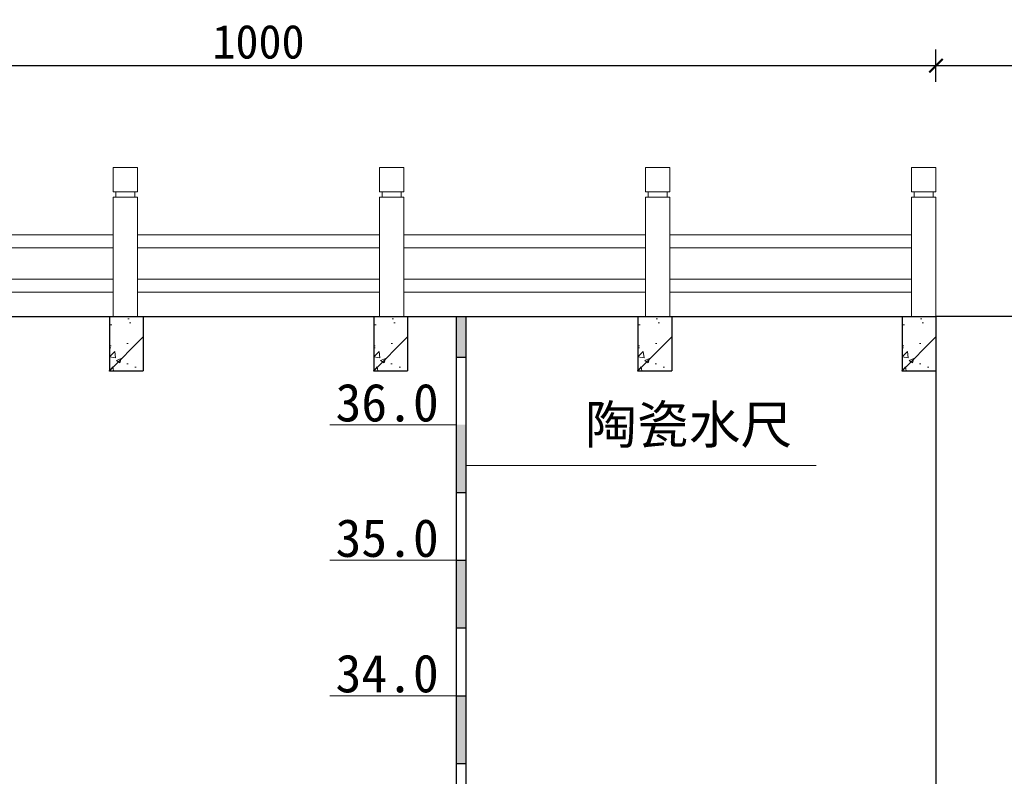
# Model space of a CAD drawing. Extents: x -27255 to 1448651, y 31034 to 8081248.
# Tile 273 of 580: x 583483 to 583555, y 3865104 to 3865160. Entities that reach past the tile are written whole.
import ezdxf

# ---------------------------------------------------------------- set-up
doc = ezdxf.new("R2010")
doc.units = 0
doc.header["$PDMODE"] = 32
doc.header["$PDSIZE"] = 0.2
doc.layers.get('0').update_dxf_attribs({"linetype": 'CONTINUOUS'})
doc.layers.get('Defpoints').update_dxf_attribs({"linetype": 'CONTINUOUS'})
for name, color, linetype, lineweight in [('0.09标注线', 3, 'CONTINUOUS', 9), ('0.13填充', 8, 'CONTINUOUS', 9), ('0.13文字', 3, 'CONTINUOUS', 13), ('0.30粗线', 7, 'CONTINUOUS', 30)]:
    doc.layers.add(name, color=color, linetype=linetype, lineweight=lineweight)
doc.layers.add('设计线', color=11, linetype='CONTINUOUS')
doc.styles.add('-仿宋_GB2312', font='FangSong_GB2312.ttf')
doc.dimstyles.new('副本 (3) (2) STANDARD', dxfattribs={"dimtxt": 2.5, "dimasz": 1, "dimexe": 1.2, "dimexo": 1, "dimgap": 0.5, "dimtad": 1, "dimdec": 1, "dimzin": 0, "dimdsep": 46, "dimtxsty": '-仿宋_GB2312', "dimblk": 'ARCHTICK', "dimcen": 0.09, "dimadec": 0, "dimazin": 0, "dimtfac": 1, "dimtdec": 1, "dimtix": 1, "dimtmove": 2, "dimatfit": 3, "dimfxl": 1.2, "dimfxlon": 1, "dimtolj": 1, "dimtzin": 0, "dimarcsym": 0})

# ---------------------------------------------------------------- blocks, each defined once
blk = doc.blocks.new('_ARCHTICK')
at = {"color": 0, "linetype": 'ByBlock', "const_width": 0.15}
blk.add_lwpolyline([(-0.5, -0.5), (0.5, 0.5)], dxfattribs=at)
blk = doc.blocks.new('*D2870')
at = {"layer": '0.09标注线', "color": 0, "lineweight": -2}
for p, q in [((583450.278, 3865155.671), (583450.278, 3865157.974)), ((583550.278, 3865155.574), (583550.278, 3865157.974)), ((583450.278, 3865156.774), (583550.278, 3865156.774))]:
    blk.add_line(p, q, dxfattribs=at)
at = {"layer": 'Defpoints', "color": 0, "lineweight": 13}
for p in [(583550.278, 3865156.774), (583450.278, 3865138.242, 5.776), (583550.278, 3865138.242)]:
    blk.add_point(p, dxfattribs=at)
at = {"layer": '0.09标注线', "color": 0, "lineweight": -2, "rotation": 180}
blk.add_blockref('_ARCHTICK', (583450.278, 3865156.774), dxfattribs=at)
at = {"layer": '0.09标注线', "color": 0, "lineweight": -2}
blk.add_blockref('_ARCHTICK', (583550.278, 3865156.774), dxfattribs=at)
at = {"layer": '0.09标注线', "color": 0, "insert": (583500.278, 3865158.524), "char_height": 2.5, "attachment_point": 5, "style": '-仿宋_GB2312'}
blk.add_mtext('\\A1;1000', dxfattribs=at)

msp = doc.modelspace()

# ---------------------------------------------------------------- hatches: boundary and pattern name
at = {"layer": '0.13填充', "ltscale": 0.005}
h = msp.add_hatch(dxfattribs=at)
h.set_pattern_fill('ANSI31', color=256, scale=13, style=0)
h.set_pattern_definition([(45, (583489.28, 3865134.25), (-29.186, 29.186), [])])
h.paths.add_polyline_path([(583489.27839, 3865136.24871), (583489.27839, 3865134.24871), (583491.77839, 3865134.24871), (583491.77839, 3865136.24871)])
h.paths.add_polyline_path([(583491.77839, 3865136.24871), (583491.77839, 3865137.25602), (583489.27839, 3865137.25602), (583489.27839, 3865136.24871)])
h.paths.add_polyline_path([(583491.77839, 3865137.25602), (583491.77839, 3865138.24871), (583489.27839, 3865138.24871), (583489.27839, 3865137.25602)])
h = msp.add_hatch(dxfattribs=at)
h.set_pattern_fill('ANSI31', color=256, scale=13, style=0)
h.set_pattern_definition([(45, (583508.78, 3865134.25), (-29.186, 29.186), [])])
h.paths.add_polyline_path([(583508.77839, 3865136.24871), (583508.77839, 3865134.24871), (583511.27839, 3865134.24871), (583511.27839, 3865136.24871)])
h.paths.add_polyline_path([(583511.27839, 3865136.24871), (583511.27839, 3865137.25602), (583508.77839, 3865137.25602), (583508.77839, 3865136.24871)])
h.paths.add_polyline_path([(583511.27839, 3865137.25602), (583511.27839, 3865138.24871), (583508.77839, 3865138.24871), (583508.77839, 3865137.25602)])
at = {"layer": '0.13填充'}
for points in [[(583515.5734, 3865138.24871), (583514.8734, 3865138.24871), (583514.8734, 3865135.25602), (583515.5734, 3865135.25602)], [(583515.5734, 3865130.25602), (583514.8734, 3865130.25602), (583514.8734, 3865125.25602), (583515.5734, 3865125.25602)], [(583515.5734, 3865120.25602), (583514.8734, 3865120.25602), (583514.8734, 3865115.25602), (583515.5734, 3865115.25602)], [(583515.5734, 3865110.25602), (583514.8734, 3865110.25602), (583514.8734, 3865105.25602), (583515.5734, 3865105.25602)]]:
    msp.add_hatch(color=256, dxfattribs=at).paths.add_polyline_path(points)
at = {"layer": '0.13填充', "ltscale": 0.005}
h = msp.add_hatch(dxfattribs=at)
h.set_pattern_fill('ANSI31', color=256, scale=13, style=0)
h.set_pattern_definition([(45, (583528.28, 3865134.25), (-29.186, 29.186), [])])
h.paths.add_polyline_path([(583528.27839, 3865136.24871), (583528.27839, 3865134.24871), (583530.77839, 3865134.24871), (583530.77839, 3865136.24871)])
h.paths.add_polyline_path([(583530.77839, 3865136.24871), (583530.77839, 3865137.25602), (583528.27839, 3865137.25602), (583528.27839, 3865136.24871)])
h.paths.add_polyline_path([(583530.77839, 3865137.25602), (583530.77839, 3865138.24871), (583528.27839, 3865138.24871), (583528.27839, 3865137.25602)])
h = msp.add_hatch(dxfattribs=at)
h.set_pattern_fill('ANSI31', color=256, scale=13, style=0)
h.set_pattern_definition([(45, (583547.78, 3865134.25), (-29.186, 29.186), [])])
h.paths.add_polyline_path([(583547.77839, 3865136.24871), (583547.77839, 3865134.24871), (583550.27839, 3865134.24871), (583550.27839, 3865136.24871)])
h.paths.add_polyline_path([(583550.27839, 3865136.24871), (583550.27839, 3865137.25602), (583547.77839, 3865137.25602), (583547.77839, 3865136.24871)])
h.paths.add_polyline_path([(583550.27839, 3865137.25602), (583550.27839, 3865138.24871), (583547.77839, 3865138.24871), (583547.77839, 3865137.25602)])
at = {"layer": '0.13文字', "linetype": 'Continuous', "lineweight": 13}
h = msp.add_hatch(dxfattribs=at)
h.set_pattern_fill('AR-CONC', color=256, scale=0.02, style=0)
h.set_pattern_definition([(50, (583489.2784, 3865134.2487), (3.6437, -0.3188), [0.381, -4.191]), (355, (583489.2784, 3865134.2487), (-0.705, 3.821), [0.3048, -3.3528]), (100.45, (583489.582, 3865134.222), (2.9389, 3.5023), [0.3238, -3.5618]), (46.18, (583489.2784, 3865135.2647), (5.4216, -0.841), [0.5715, -6.2865]), (96.64, (583489.73, 3865135.1946), (4.748, 4.9485), [0.4857, -5.3427]), (351.18, (583489.2784, 3865135.2647), (4.748, 4.9485), [0.4572, -5.0292]), (21, (583489.7864, 3865135.0107), (3.0323, -2.0453), [0.381, -4.191]), (326, (583489.7864, 3865135.0107), (1.236, 3.6838), [0.3048, -3.3528]), (71.45, (583490.039, 3865134.8403), (4.2683, 1.6385), [0.3238, -3.5618]), (37.5, (583489.2784, 3865134.2487), (0.06177, 1.6911), [0, -3.31216, 0, -3.4036, 0, -3.3655]), (7.5, (583489.2784, 3865134.2487), (1.3364, 2.0036), [0, -1.94056, 0, -3.23596, 0, -1.2827]), (327.5, (583488.1456, 3865134.2487), (2.7118, -0.11457), [0, -1.27, 0, -3.9624, 0, -5.2578]), (317.5, (583487.6376, 3865134.2487), (2.9626, 0.5085), [0, -1.651, 0, -2.63144, 0, -3.7338])])
h.paths.add_polyline_path([(583491.77839, 3865136.24871), (583489.27839, 3865136.24871), (583489.27839, 3865134.24871), (583491.77839, 3865134.24871)])
h.paths.add_polyline_path([(583491.77839, 3865137.25602), (583489.27839, 3865137.25602), (583489.27839, 3865136.24871), (583491.77839, 3865136.24871)])
h.paths.add_polyline_path([(583491.77839, 3865138.24871), (583489.27839, 3865138.24871), (583489.27839, 3865137.25602), (583491.77839, 3865137.25602)])
h = msp.add_hatch(dxfattribs=at)
h.set_pattern_fill('AR-CONC', color=256, scale=0.02, style=0)
h.set_pattern_definition([(50, (583508.7784, 3865134.2487), (3.6437, -0.3188), [0.381, -4.191]), (355, (583508.7784, 3865134.2487), (-0.705, 3.821), [0.3048, -3.3528]), (100.45, (583509.082, 3865134.222), (2.9389, 3.5023), [0.3238, -3.5618]), (46.18, (583508.7784, 3865135.2647), (5.4216, -0.841), [0.5715, -6.2865]), (96.64, (583509.23, 3865135.1946), (4.748, 4.9485), [0.4857, -5.3427]), (351.18, (583508.7784, 3865135.2647), (4.748, 4.9485), [0.4572, -5.0292]), (21, (583509.2864, 3865135.0107), (3.0323, -2.0453), [0.381, -4.191]), (326, (583509.2864, 3865135.0107), (1.236, 3.6838), [0.3048, -3.3528]), (71.45, (583509.539, 3865134.8403), (4.2683, 1.6385), [0.3238, -3.5618]), (37.5, (583508.7784, 3865134.2487), (0.06177, 1.6911), [0, -3.31216, 0, -3.4036, 0, -3.3655]), (7.5, (583508.7784, 3865134.2487), (1.3364, 2.0036), [0, -1.94056, 0, -3.23596, 0, -1.2827]), (327.5, (583507.6456, 3865134.2487), (2.7118, -0.11457), [0, -1.27, 0, -3.9624, 0, -5.2578]), (317.5, (583507.1376, 3865134.2487), (2.9626, 0.5085), [0, -1.651, 0, -2.63144, 0, -3.7338])])
h.paths.add_polyline_path([(583511.27839, 3865136.24871), (583508.77839, 3865136.24871), (583508.77839, 3865134.24871), (583511.27839, 3865134.24871)])
h.paths.add_polyline_path([(583511.27839, 3865137.25602), (583508.77839, 3865137.25602), (583508.77839, 3865136.24871), (583511.27839, 3865136.24871)])
h.paths.add_polyline_path([(583511.27839, 3865138.24871), (583508.77839, 3865138.24871), (583508.77839, 3865137.25602), (583511.27839, 3865137.25602)])
h = msp.add_hatch(dxfattribs=at)
h.set_pattern_fill('AR-CONC', color=256, scale=0.02, style=0)
h.set_pattern_definition([(50, (583528.2784, 3865134.2487), (3.6437, -0.3188), [0.381, -4.191]), (355, (583528.2784, 3865134.2487), (-0.705, 3.821), [0.3048, -3.3528]), (100.45, (583528.582, 3865134.222), (2.9389, 3.5023), [0.3238, -3.5618]), (46.18, (583528.2784, 3865135.2647), (5.4216, -0.841), [0.5715, -6.2865]), (96.64, (583528.73, 3865135.1946), (4.748, 4.9485), [0.4857, -5.3427]), (351.18, (583528.2784, 3865135.2647), (4.748, 4.9485), [0.4572, -5.0292]), (21, (583528.7864, 3865135.0107), (3.0323, -2.0453), [0.381, -4.191]), (326, (583528.7864, 3865135.0107), (1.236, 3.6838), [0.3048, -3.3528]), (71.45, (583529.039, 3865134.8403), (4.2683, 1.6385), [0.3238, -3.5618]), (37.5, (583528.2784, 3865134.2487), (0.06177, 1.6911), [0, -3.31216, 0, -3.4036, 0, -3.3655]), (7.5, (583528.2784, 3865134.2487), (1.3364, 2.0036), [0, -1.94056, 0, -3.23596, 0, -1.2827]), (327.5, (583527.1456, 3865134.2487), (2.7118, -0.11457), [0, -1.27, 0, -3.9624, 0, -5.2578]), (317.5, (583526.6376, 3865134.2487), (2.9626, 0.5085), [0, -1.651, 0, -2.63144, 0, -3.7338])])
h.paths.add_polyline_path([(583530.77839, 3865136.24871), (583528.27839, 3865136.24871), (583528.27839, 3865134.24871), (583530.77839, 3865134.24871)])
h.paths.add_polyline_path([(583530.77839, 3865137.25602), (583528.27839, 3865137.25602), (583528.27839, 3865136.24871), (583530.77839, 3865136.24871)])
h.paths.add_polyline_path([(583530.77839, 3865138.24871), (583528.27839, 3865138.24871), (583528.27839, 3865137.25602), (583530.77839, 3865137.25602)])
h = msp.add_hatch(dxfattribs=at)
h.set_pattern_fill('AR-CONC', color=256, scale=0.02, style=0)
h.set_pattern_definition([(50, (583547.7784, 3865134.2487), (3.6437, -0.3188), [0.381, -4.191]), (355, (583547.7784, 3865134.2487), (-0.705, 3.821), [0.3048, -3.3528]), (100.45, (583548.082, 3865134.222), (2.9389, 3.5023), [0.3238, -3.5618]), (46.18, (583547.7784, 3865135.2647), (5.4216, -0.841), [0.5715, -6.2865]), (96.64, (583548.23, 3865135.1946), (4.748, 4.9485), [0.4857, -5.3427]), (351.18, (583547.7784, 3865135.2647), (4.748, 4.9485), [0.4572, -5.0292]), (21, (583548.2864, 3865135.0107), (3.0323, -2.0453), [0.381, -4.191]), (326, (583548.2864, 3865135.0107), (1.236, 3.6838), [0.3048, -3.3528]), (71.45, (583548.539, 3865134.8403), (4.2683, 1.6385), [0.3238, -3.5618]), (37.5, (583547.7784, 3865134.2487), (0.06177, 1.6911), [0, -3.31216, 0, -3.4036, 0, -3.3655]), (7.5, (583547.7784, 3865134.2487), (1.3364, 2.0036), [0, -1.94056, 0, -3.23596, 0, -1.2827]), (327.5, (583546.6456, 3865134.2487), (2.7118, -0.11457), [0, -1.27, 0, -3.9624, 0, -5.2578]), (317.5, (583546.1376, 3865134.2487), (2.9626, 0.5085), [0, -1.651, 0, -2.63144, 0, -3.7338])])
h.paths.add_polyline_path([(583550.27839, 3865136.24871), (583547.77839, 3865136.24871), (583547.77839, 3865134.24871), (583550.27839, 3865134.24871)])
h.paths.add_polyline_path([(583550.27839, 3865137.25602), (583547.77839, 3865137.25602), (583547.77839, 3865136.24871), (583550.27839, 3865136.24871)])
h.paths.add_polyline_path([(583550.27839, 3865138.24871), (583547.77839, 3865138.24871), (583547.77839, 3865137.25602), (583550.27839, 3865137.25602)])

# ---------------------------------------------------------------- linework, layer by layer
at = {"layer": '0.09标注线'}
for p, q in [((583505.54337, 3865130.25602, 5.05357), (583514.8734, 3865130.25602, 5.05357)), ((583515.5734, 3865127.25043, 5.05357), (583541.4436, 3865127.25043, 5.05357)), ((583505.54337, 3865120.25602), (583514.8734, 3865120.25602)), ((583505.54337, 3865110.25602), (583514.8734, 3865110.25602))]:
    msp.add_line(p, q, dxfattribs=at)
at = {"layer": '0.30粗线'}
for p, q in [((583450.27839, 3865138.24871, 5.77632), (583550.27839, 3865138.24871, 5.77632)), ((583489.27839, 3865138.24871), (583489.27839, 3865134.24871)), ((583491.77839, 3865138.24871, 5.77632), (583491.77839, 3865134.24871, 5.77632)), ((583508.77839, 3865138.24871), (583508.77839, 3865134.24871)), ((583511.27839, 3865138.24871, 5.77632), (583511.27839, 3865134.24871, 5.77632)), ((583514.8734, 3865138.24871), (583514.8734, 3865098.25602)), ((583515.5734, 3865138.24871), (583515.5734, 3865098.25602)), ((583528.27839, 3865138.24871), (583528.27839, 3865134.24871)), ((583530.77839, 3865138.24871, 5.77632), (583530.77839, 3865134.24871, 5.77632)), ((583547.77839, 3865138.24871), (583547.77839, 3865134.24871)), ((583550.27839, 3865138.24871), (583550.27839, 3865088.25602)), ((583707.64239, 3865138.24871, 5.05357), (583550.27839, 3865138.24871, 5.05357)), ((583514.8734, 3865135.25602, 10.10715), (583515.5734, 3865135.25602, 10.10715)), ((583489.27839, 3865134.24871, 5.77632), (583491.77839, 3865134.24871, 5.77632)), ((583508.77839, 3865134.24871, 5.77632), (583511.27839, 3865134.24871, 5.77632)), ((583528.27839, 3865134.24871, 5.77632), (583530.77839, 3865134.24871, 5.77632)), ((583547.77839, 3865134.24871, 5.77632), (583550.27839, 3865134.24871, 5.77632)), ((583514.8734, 3865125.25602, 5.05357), (583515.5734, 3865125.25602, 5.05357)), ((583514.8734, 3865120.25602), (583515.5734, 3865120.25602)), ((583514.8734, 3865115.25602), (583515.5734, 3865115.25602)), ((583514.8734, 3865110.25602), (583515.5734, 3865110.25602)), ((583514.8734, 3865105.25602), (583515.5734, 3865105.25602))]:
    msp.add_line(p, q, dxfattribs=at)
at = {"layer": '设计线', "linetype": 'Continuous', "lineweight": 13}
for p, q in [((583489.55839, 3865147.45602, 5.05357), (583489.55839, 3865149.25602, 5.05357)), ((583489.55839, 3865149.25602, 5.05357), (583491.35839, 3865149.25602, 5.05357)), ((583489.55839, 3865147.45602, 5.05357), (583489.55839, 3865149.25602, 5.05357)), ((583489.55839, 3865149.25602, 5.05357), (583491.35839, 3865149.25602, 5.05357)), ((583489.55839, 3865147.45602, 5.05357), (583489.55839, 3865149.25602, 5.05357)), ((583489.55839, 3865149.25602, 5.05357), (583491.35839, 3865149.25602, 5.05357)), ((583491.35839, 3865147.45602, 5.05357), (583491.35839, 3865149.25602, 5.05357)), ((583491.35839, 3865147.45602, 5.05357), (583491.35839, 3865149.25602, 5.05357)), ((583491.35839, 3865147.45602, 5.05357), (583491.35839, 3865149.25602, 5.05357)), ((583491.35839, 3865147.45602, 5.05357), (583491.35839, 3865149.25602, 5.05357)), ((583491.35839, 3865147.45602, 5.05357), (583491.35839, 3865149.25602, 5.05357)), ((583491.35839, 3865147.45602, 5.05357), (583491.35839, 3865149.25602, 5.05357)), ((583509.19839, 3865147.45602, 5.05357), (583509.19839, 3865149.25602, 5.05357)), ((583509.19839, 3865149.25602, 5.05357), (583510.99839, 3865149.25602, 5.05357)), ((583509.19839, 3865147.45602, 5.05357), (583509.19839, 3865149.25602, 5.05357)), ((583509.19839, 3865149.25602, 5.05357), (583510.99839, 3865149.25602, 5.05357)), ((583509.19839, 3865147.45602, 5.05357), (583509.19839, 3865149.25602, 5.05357)), ((583509.19839, 3865149.25602, 5.05357), (583510.99839, 3865149.25602, 5.05357)), ((583510.99839, 3865147.45602, 5.05357), (583510.99839, 3865149.25602, 5.05357)), ((583510.99839, 3865147.45602, 5.05357), (583510.99839, 3865149.25602, 5.05357)), ((583510.99839, 3865147.45602, 5.05357), (583510.99839, 3865149.25602, 5.05357)), ((583510.99839, 3865147.45602, 5.05357), (583510.99839, 3865149.25602, 5.05357)), ((583510.99839, 3865147.45602, 5.05357), (583510.99839, 3865149.25602, 5.05357)), ((583510.99839, 3865147.45602, 5.05357), (583510.99839, 3865149.25602, 5.05357)), ((583528.83839, 3865147.45602, 5.05357), (583528.83839, 3865149.25602, 5.05357)), ((583528.83839, 3865149.25602, 5.05357), (583530.63839, 3865149.25602, 5.05357)), ((583528.83839, 3865147.45602, 5.05357), (583528.83839, 3865149.25602, 5.05357)), ((583528.83839, 3865149.25602, 5.05357), (583530.63839, 3865149.25602, 5.05357)), ((583528.83839, 3865147.45602, 5.05357), (583528.83839, 3865149.25602, 5.05357)), ((583528.83839, 3865149.25602, 5.05357), (583530.63839, 3865149.25602, 5.05357)), ((583530.63839, 3865147.45602, 5.05357), (583530.63839, 3865149.25602, 5.05357)), ((583530.63839, 3865147.45602, 5.05357), (583530.63839, 3865149.25602, 5.05357)), ((583530.63839, 3865147.45602, 5.05357), (583530.63839, 3865149.25602, 5.05357)), ((583530.63839, 3865147.45602, 5.05357), (583530.63839, 3865149.25602, 5.05357)), ((583530.63839, 3865147.45602, 5.05357), (583530.63839, 3865149.25602, 5.05357)), ((583530.63839, 3865147.45602, 5.05357), (583530.63839, 3865149.25602, 5.05357)), ((583548.47839, 3865147.45602, 5.05357), (583548.47839, 3865149.25602, 5.05357)), ((583548.47839, 3865149.25602, 5.05357), (583550.27839, 3865149.25602, 5.05357)), ((583548.47839, 3865147.45602, 5.05357), (583548.47839, 3865149.25602, 5.05357)), ((583548.47839, 3865149.25602, 5.05357), (583550.27839, 3865149.25602, 5.05357)), ((583548.47839, 3865147.45602, 5.05357), (583548.47839, 3865149.25602, 5.05357)), ((583548.47839, 3865149.25602, 5.05357), (583550.27839, 3865149.25602, 5.05357)), ((583550.27839, 3865147.45602, 5.05357), (583550.27839, 3865149.25602, 5.05357)), ((583550.27839, 3865147.45602, 5.05357), (583550.27839, 3865149.25602, 5.05357)), ((583550.27839, 3865147.45602, 5.05357), (583550.27839, 3865149.25602, 5.05357)), ((583550.27839, 3865147.45602, 5.05357), (583550.27839, 3865149.25602, 5.05357)), ((583550.27839, 3865147.45602, 5.05357), (583550.27839, 3865149.25602, 5.05357)), ((583550.27839, 3865147.45602, 5.05357), (583550.27839, 3865149.25602, 5.05357)), ((583489.55839, 3865147.45602, 5.05357), (583491.35839, 3865147.45602, 5.05357)), ((583489.55839, 3865147.45602, 5.05357), (583491.35839, 3865147.45602, 5.05357)), ((583489.55839, 3865147.45602, 5.05357), (583491.35839, 3865147.45602, 5.05357)), ((583489.75839, 3865147.05602, 5.05357), (583489.75839, 3865147.45602, 5.05357)), ((583489.75839, 3865147.05602, 5.05357), (583489.75839, 3865147.45602, 5.05357)), ((583489.75839, 3865147.05602, 5.05357), (583489.75839, 3865147.45602, 5.05357)), ((583491.15839, 3865147.05602, 5.05357), (583491.15839, 3865147.45602, 5.05357)), ((583491.15839, 3865147.05602, 5.05357), (583491.15839, 3865147.45602, 5.05357)), ((583491.15839, 3865147.05602, 5.05357), (583491.15839, 3865147.45602, 5.05357)), ((583509.19839, 3865147.45602, 5.05357), (583510.99839, 3865147.45602, 5.05357)), ((583509.19839, 3865147.45602, 5.05357), (583510.99839, 3865147.45602, 5.05357)), ((583509.19839, 3865147.45602, 5.05357), (583510.99839, 3865147.45602, 5.05357)), ((583509.39839, 3865147.05602, 5.05357), (583509.39839, 3865147.45602, 5.05357)), ((583509.39839, 3865147.05602, 5.05357), (583509.39839, 3865147.45602, 5.05357)), ((583509.39839, 3865147.05602, 5.05357), (583509.39839, 3865147.45602, 5.05357)), ((583510.79839, 3865147.05602, 5.05357), (583510.79839, 3865147.45602, 5.05357)), ((583510.79839, 3865147.05602, 5.05357), (583510.79839, 3865147.45602, 5.05357)), ((583510.79839, 3865147.05602, 5.05357), (583510.79839, 3865147.45602, 5.05357)), ((583528.83839, 3865147.45602, 5.05357), (583530.63839, 3865147.45602, 5.05357)), ((583528.83839, 3865147.45602, 5.05357), (583530.63839, 3865147.45602, 5.05357)), ((583528.83839, 3865147.45602, 5.05357), (583530.63839, 3865147.45602, 5.05357)), ((583529.03839, 3865147.05602, 5.05357), (583529.03839, 3865147.45602, 5.05357)), ((583529.03839, 3865147.05602, 5.05357), (583529.03839, 3865147.45602, 5.05357)), ((583529.03839, 3865147.05602, 5.05357), (583529.03839, 3865147.45602, 5.05357)), ((583530.43839, 3865147.05602, 5.05357), (583530.43839, 3865147.45602, 5.05357)), ((583530.43839, 3865147.05602, 5.05357), (583530.43839, 3865147.45602, 5.05357)), ((583530.43839, 3865147.05602, 5.05357), (583530.43839, 3865147.45602, 5.05357)), ((583548.47839, 3865147.45602, 5.05357), (583550.27839, 3865147.45602, 5.05357)), ((583548.47839, 3865147.45602, 5.05357), (583550.27839, 3865147.45602, 5.05357)), ((583548.47839, 3865147.45602, 5.05357), (583550.27839, 3865147.45602, 5.05357)), ((583548.67839, 3865147.05602, 5.05357), (583548.67839, 3865147.45602, 5.05357)), ((583548.67839, 3865147.05602, 5.05357), (583548.67839, 3865147.45602, 5.05357)), ((583548.67839, 3865147.05602, 5.05357), (583548.67839, 3865147.45602, 5.05357)), ((583550.07839, 3865147.05602, 5.05357), (583550.07839, 3865147.45602, 5.05357)), ((583550.07839, 3865147.05602, 5.05357), (583550.07839, 3865147.45602, 5.05357)), ((583550.07839, 3865147.05602, 5.05357), (583550.07839, 3865147.45602, 5.05357)), ((583489.55839, 3865147.05602, 5.05357), (583491.35839, 3865147.05602, 5.05357)), ((583489.55839, 3865147.05602, 5.05357), (583489.55839, 3865138.24871, 5.05357)), ((583489.55839, 3865147.05602, 5.05357), (583491.35839, 3865147.05602, 5.05357)), ((583489.55839, 3865147.05602, 5.05357), (583489.55839, 3865138.24871, 5.05357)), ((583489.55839, 3865147.05602, 5.05357), (583491.35839, 3865147.05602, 5.05357)), ((583489.55839, 3865147.05602, 5.05357), (583489.55839, 3865138.24871, 5.05357)), ((583491.35839, 3865147.05602, 5.05357), (583491.35839, 3865138.24871, 5.05357)), ((583491.35839, 3865147.05602, 5.05357), (583491.35839, 3865138.24871, 5.05357)), ((583491.35839, 3865147.05602, 5.05357), (583491.35839, 3865138.24871, 5.05357)), ((583491.35839, 3865138.24871, 5.05357), (583491.35839, 3865147.05602, 5.05357)), ((583491.35839, 3865138.24871, 5.05357), (583491.35839, 3865147.05602, 5.05357)), ((583491.35839, 3865138.24871, 5.05357), (583491.35839, 3865147.05602, 5.05357)), ((583509.19839, 3865147.05602, 5.05357), (583510.99839, 3865147.05602, 5.05357)), ((583509.19839, 3865147.05602, 5.05357), (583509.19839, 3865138.24871, 5.05357)), ((583509.19839, 3865147.05602, 5.05357), (583510.99839, 3865147.05602, 5.05357)), ((583509.19839, 3865147.05602, 5.05357), (583509.19839, 3865138.24871, 5.05357)), ((583509.19839, 3865147.05602, 5.05357), (583510.99839, 3865147.05602, 5.05357)), ((583509.19839, 3865147.05602, 5.05357), (583509.19839, 3865138.24871, 5.05357)), ((583510.99839, 3865147.05602, 5.05357), (583510.99839, 3865138.24871, 5.05357)), ((583510.99839, 3865147.05602, 5.05357), (583510.99839, 3865138.24871, 5.05357)), ((583510.99839, 3865147.05602, 5.05357), (583510.99839, 3865138.24871, 5.05357)), ((583510.99839, 3865138.24871, 5.05357), (583510.99839, 3865147.05602, 5.05357)), ((583510.99839, 3865138.24871, 5.05357), (583510.99839, 3865147.05602, 5.05357)), ((583510.99839, 3865138.24871, 5.05357), (583510.99839, 3865147.05602, 5.05357)), ((583528.83839, 3865147.05602, 5.05357), (583530.63839, 3865147.05602, 5.05357)), ((583528.83839, 3865147.05602, 5.05357), (583528.83839, 3865138.24871, 5.05357)), ((583528.83839, 3865147.05602, 5.05357), (583530.63839, 3865147.05602, 5.05357)), ((583528.83839, 3865147.05602, 5.05357), (583528.83839, 3865138.24871, 5.05357)), ((583528.83839, 3865147.05602, 5.05357), (583530.63839, 3865147.05602, 5.05357)), ((583528.83839, 3865147.05602, 5.05357), (583528.83839, 3865138.24871, 5.05357)), ((583530.63839, 3865147.05602, 5.05357), (583530.63839, 3865138.24871, 5.05357)), ((583530.63839, 3865147.05602, 5.05357), (583530.63839, 3865138.24871, 5.05357)), ((583530.63839, 3865147.05602, 5.05357), (583530.63839, 3865138.24871, 5.05357)), ((583530.63839, 3865138.24871, 5.05357), (583530.63839, 3865147.05602, 5.05357)), ((583530.63839, 3865138.24871, 5.05357), (583530.63839, 3865147.05602, 5.05357)), ((583530.63839, 3865138.24871, 5.05357), (583530.63839, 3865147.05602, 5.05357)), ((583548.47839, 3865147.05602, 5.05357), (583550.27839, 3865147.05602, 5.05357)), ((583548.47839, 3865147.05602, 5.05357), (583548.47839, 3865138.24871, 5.05357)), ((583548.47839, 3865147.05602, 5.05357), (583550.27839, 3865147.05602, 5.05357)), ((583548.47839, 3865147.05602, 5.05357), (583548.47839, 3865138.24871, 5.05357)), ((583548.47839, 3865147.05602, 5.05357), (583550.27839, 3865147.05602, 5.05357)), ((583548.47839, 3865147.05602, 5.05357), (583548.47839, 3865138.24871, 5.05357)), ((583550.27839, 3865147.05602, 5.05357), (583550.27839, 3865138.24871, 5.05357)), ((583550.27839, 3865147.05602, 5.05357), (583550.27839, 3865138.24871, 5.05357)), ((583550.27839, 3865147.05602, 5.05357), (583550.27839, 3865138.24871, 5.05357)), ((583550.27839, 3865138.24871, 5.05357), (583550.27839, 3865147.05602, 5.05357)), ((583550.27839, 3865138.24871, 5.05357), (583550.27839, 3865147.05602, 5.05357)), ((583550.27839, 3865138.24871, 5.05357), (583550.27839, 3865147.05602, 5.05357)), ((583471.71839, 3865144.26968, 5.05357), (583489.55839, 3865144.26968, 5.05357)), ((583491.35839, 3865144.26968, 5.05357), (583509.19839, 3865144.26968, 5.05357)), ((583510.99839, 3865144.26968, 5.05357), (583528.83839, 3865144.26968, 5.05357)), ((583530.63839, 3865144.26968, 5.05357), (583548.47839, 3865144.26968, 5.05357)), ((583471.71839, 3865143.30904, 5.05357), (583489.55839, 3865143.30904, 5.05357)), ((583491.35839, 3865143.30904, 5.05357), (583509.19839, 3865143.30904, 5.05357)), ((583510.99839, 3865143.30904, 5.05357), (583528.83839, 3865143.30904, 5.05357)), ((583530.63839, 3865143.30904, 5.05357), (583548.47839, 3865143.30904, 5.05357)), ((583471.71839, 3865141.00301, 5.05357), (583489.55839, 3865141.00301, 5.05357)), ((583491.35839, 3865141.00301, 5.05357), (583509.19839, 3865141.00301, 5.05357)), ((583510.99839, 3865141.00301, 5.05357), (583528.83839, 3865141.00301, 5.05357)), ((583530.63839, 3865141.00301, 5.05357), (583548.47839, 3865141.00301, 5.05357)), ((583471.71839, 3865140.04237, 5.05357), (583489.55839, 3865140.04237, 5.05357)), ((583491.35839, 3865140.04237, 5.05357), (583509.19839, 3865140.04237, 5.05357)), ((583510.99839, 3865140.04237, 5.05357), (583528.83839, 3865140.04237, 5.05357)), ((583530.63839, 3865140.04237, 5.05357), (583548.47839, 3865140.04237, 5.05357)), ((583450.27839, 3865138.24871, 5.77632), (583540.27839, 3865138.24871, 5.77632))]:
    msp.add_line(p, q, dxfattribs=at)

# ---------------------------------------------------------------- texts
at = {"layer": '0.09标注线', "char_height": 2.8, "width": 19.1229125, "attachment_point": 3, "style": '-仿宋_GB2312'}
for s, insert in [('36.0', (583513.58211, 3865133.30265, 5.05357)), ('陶瓷水尺', (583539.66688, 3865131.67171, 5.05357)), ('35.0', (583513.58211, 3865123.30265, 5.05357)), ('34.0', (583513.58211, 3865113.30265, 5.05357))]:
    msp.add_mtext(s, dxfattribs=dict(at, insert=insert))

# ---------------------------------------------------------------- dimensions: what is measured, and where the dimension line sits
at = {"layer": '0.09标注线'}
dim = msp.add_linear_dim(base=(583550.27839, 3865156.77445), p1=(583450.27839, 3865138.24226, 5.7762), p2=(583550.27839, 3865138.24226), dimstyle='副本 (3) (2) STANDARD', override={"dimdec": 0, "dimlfac": 10}, dxfattribs=at)
dim.commit()
dim.dimension.update_dxf_attribs({"geometry": '*D2870', "text_midpoint": (583500.27839, 3865158.52445)})
msp.add_linear_dim(base=(583647.27839, 3865156.77445, 2.41127), p1=(583550.27839, 3865138.25602, 5.05357), p2=(583647.27839, 3865138.24871), dimstyle='副本 (3) (2) STANDARD', override={"dimdec": 0, "dimlfac": 10}, dxfattribs=at).render()

doc.saveas('drawing.dxf')
